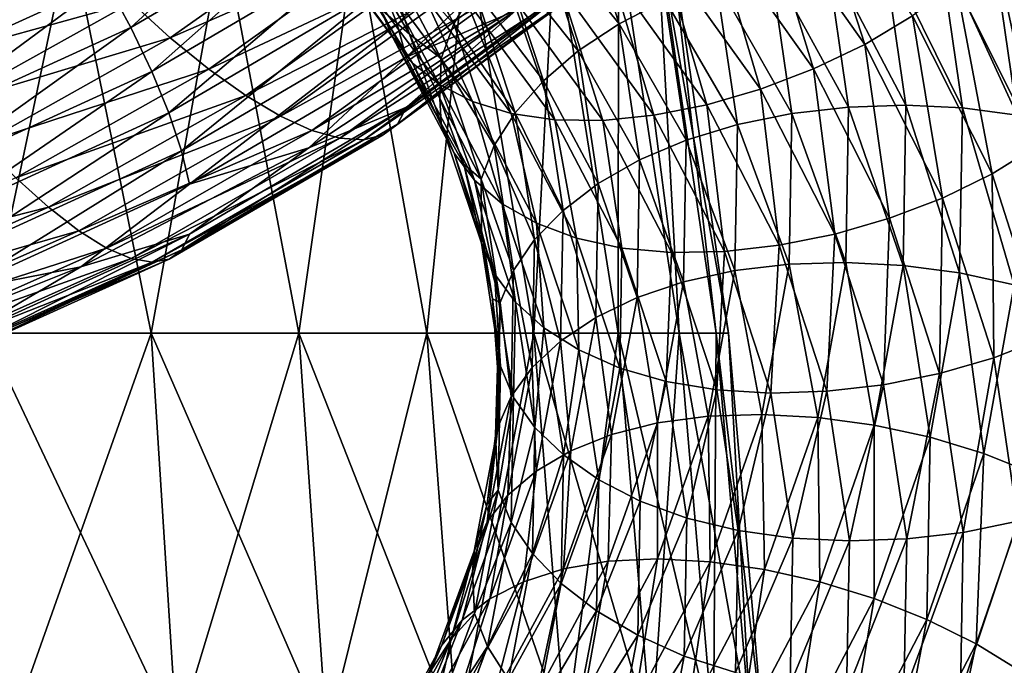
# Model space of a CAD drawing. Header units: metres. Extents: x -44 to 117, y -432 to 89.
# Tile 985 of 1056: x 10.06 to 17.15, y -44.58 to -39.94. Entities that reach past the tile are written whole.
import ezdxf

# ---------------------------------------------------------------- set-up
doc = ezdxf.new("R2010")
doc.units = ezdxf.units.M
doc.layers.add('solid_125568', color=7, linetype='CONTINUOUS')

msp = doc.modelspace()

# ---------------------------------------------------------------- linework, layer by layer
at = {"layer": 'solid_125568'}
for points in [[(12.674837, -39.704868, 846.404663), (14.070443, -38.670742, 847.445984), (12.778438, -39.970501, 846.617981)], [(14.070443, -38.670742, 847.445984), (14.185455, -38.928177, 847.667175), (12.778438, -39.970501, 846.617981)], [(10.683245, -39.666595, 845.085388), (12.161112, -38.802834, 846.009888), (10.860533, -39.994453, 845.160645)], [(12.161112, -38.802834, 846.009888), (12.362897, -39.114456, 846.096619), (10.860533, -39.994453, 845.160645)], [(15.729336, -38.834381, 882.100342), (15.39999, -39.067612, 882.119934), (16.142574, -40.116074, 880.74884)], [(16.487764, -39.911354, 880.706726), (15.729336, -38.834381, 882.100342), (16.142574, -40.116074, 880.74884)], [(12.778438, -39.970501, 846.617981), (14.185455, -38.928177, 847.667175), (12.842761, -40.207649, 846.86554)], [(14.185455, -38.928177, 847.667175), (14.256876, -39.160995, 847.920288), (12.842761, -40.207649, 846.86554)], [(8.727068, -39.696251, 844.277466), (10.263094, -39.003624, 845.091309), (8.914071, -40.044868, 844.236145)], [(10.263094, -39.003624, 845.091309), (10.482971, -39.334049, 845.061401), (8.914071, -40.044868, 844.236145)], [(13.776651, -39.232101, 875.70697), (14.064295, -39.010109, 875.551941), (14.374976, -39.967312, 874.316895)], [(14.374976, -39.967312, 874.316895), (14.064295, -39.010109, 875.551941), (14.707247, -39.795139, 874.182434)], [(10.860533, -39.994453, 845.160645), (12.362897, -39.114456, 846.096619), (11.011942, -40.31081, 845.283447)], [(12.362897, -39.114456, 846.096619), (12.535232, -39.417324, 846.229492), (11.011942, -40.31081, 845.283447)], [(15.39999, -39.067612, 882.119934), (15.049073, -39.273846, 882.089966), (15.774755, -40.292416, 880.743286)], [(16.142574, -40.116074, 880.74884), (15.39999, -39.067612, 882.119934), (15.774755, -40.292416, 880.743286)], [(12.655174, -39.385464, 877.7948), (12.743412, -39.126156, 877.529602), (13.184923, -39.9683, 876.370117)], [(13.184923, -39.9683, 876.370117), (12.743412, -39.126156, 877.529602), (13.332298, -39.7169, 876.121216)], [(12.842761, -40.207649, 846.86554), (14.256876, -39.160995, 847.920288), (13.632297, -39.871563, 847.690247)], [(17.317482, -39.169411, 880.304688), (17.08013, -39.431965, 880.480225), (17.671949, -40.620384, 879.006714)], [(11.144444, -40.069687, 850.091492), (12.371645, -39.200283, 851.059448), (10.864889, -39.814987, 850.256836)], [(12.678254, -39.398659, 850.870605), (12.371645, -39.200283, 851.059448), (11.144444, -40.069687, 850.091492)], [(13.531096, -39.469601, 875.898438), (13.776651, -39.232101, 875.70697), (14.080954, -40.16362, 874.490295)], [(14.080954, -40.16362, 874.490295), (13.776651, -39.232101, 875.70697), (14.374976, -39.967312, 874.316895)], [(8.914071, -40.044868, 844.236145), (10.482971, -39.334049, 845.061401), (9.084406, -40.393681, 844.249451)], [(10.482971, -39.334049, 845.061401), (10.683245, -39.666595, 845.085388), (9.084406, -40.393681, 844.249451)], [(9.815352, -42.192459, 350.555634), (10.422867, -39.317593, 349.423187), (9.190328, -39.317593, 350.524628)], [(9.815352, -42.192459, 327.444366), (9.190344, -39.317593, 327.475403), (10.422893, -39.317593, 328.576843)], [(9.815352, -42.192459, 327.444366), (10.422893, -39.317593, 328.576843), (11.00719, -42.192459, 328.573334)], [(11.00719, -42.192459, 349.426666), (10.422867, -39.317593, 349.423187), (9.815352, -42.192459, 350.555634)], [(11.00719, -42.192459, 349.426666), (11.524285, -39.317593, 348.190735), (10.422867, -39.317593, 349.423187)], [(11.00719, -42.192459, 328.573334), (10.422893, -39.317593, 328.576843), (11.524306, -39.317593, 329.809265)], [(11.00719, -42.192459, 328.573334), (11.524306, -39.317593, 329.809265), (12.06998, -42.192459, 329.824554)], [(12.06998, -42.192459, 348.175446), (11.524285, -39.317593, 348.190735), (11.00719, -42.192459, 349.426666)], [(12.06998, -42.192459, 348.175446), (12.480863, -39.317593, 346.842651), (11.524285, -39.317593, 348.190735)], [(12.06998, -42.192459, 329.824554), (11.524306, -39.317593, 329.809265), (12.480875, -39.317593, 331.157379)], [(12.06998, -42.192459, 329.824554), (12.480875, -39.317593, 331.157379), (12.991262, -42.192459, 331.183319)], [(12.991262, -42.192459, 346.816681), (12.480863, -39.317593, 346.842651), (12.06998, -42.192459, 348.175446)], [(12.744978, -40.066334, 878.675903), (12.158748, -39.278614, 879.810425), (12.655967, -39.85701, 878.369812)], [(12.295331, -39.453114, 880.128479), (12.158748, -39.278614, 879.810425), (12.744978, -40.066334, 878.675903)], [(12.991262, -42.192459, 346.816681), (13.280496, -39.317593, 345.395905), (12.480863, -39.317593, 346.842651)], [(12.991262, -42.192459, 331.183319), (12.480875, -39.317593, 331.157379), (13.280488, -39.317593, 332.604095)], [(12.991262, -42.192459, 331.183319), (13.280488, -39.317593, 332.604095), (13.760236, -42.192459, 332.633728)], [(13.760236, -42.192459, 345.366272), (13.280496, -39.317593, 345.395905), (12.991262, -42.192459, 346.816681)], [(13.760236, -42.192459, 332.633728), (13.280488, -39.317593, 332.604095), (13.913118, -39.317593, 334.131317)], [(13.760236, -42.192459, 345.366272), (13.913128, -39.317593, 343.868652), (13.280496, -39.317593, 345.395905)], [(13.760236, -42.192459, 332.633728), (13.913118, -39.317593, 334.131317), (14.367885, -42.192459, 334.158783)], [(14.367885, -42.192459, 343.841217), (13.913128, -39.317593, 343.868652), (13.760236, -42.192459, 345.366272)], [(14.367885, -42.192459, 334.158783), (13.913118, -39.317593, 334.131317), (14.370776, -39.317593, 335.719788)], [(14.367885, -42.192459, 343.841217), (14.370782, -39.317593, 342.280182), (13.913128, -39.317593, 343.868652)], [(14.367885, -42.192459, 334.158783), (14.370776, -39.317593, 335.719788), (14.807085, -42.192459, 335.740601)], [(14.807085, -42.192459, 342.259399), (14.370782, -39.317593, 342.280182), (14.367885, -42.192459, 343.841217)], [(14.807085, -42.192459, 335.740601), (14.370776, -39.317593, 335.719788), (14.647694, -39.317593, 337.349518)], [(14.807085, -42.192459, 342.259399), (14.647696, -39.317593, 340.650482), (14.370782, -39.317593, 342.280182)], [(15.072688, -42.192459, 337.360626), (14.647694, -39.317593, 337.349518), (14.740388, -39.317593, 339)], [(14.807085, -42.192459, 335.740601), (14.647694, -39.317593, 337.349518), (15.072688, -42.192459, 337.360626)], [(15.161579, -42.192459, 338.999878), (14.740388, -39.317593, 339), (14.647696, -39.317593, 340.650482)], [(15.072688, -42.192459, 340.639374), (15.161579, -42.192459, 338.999878), (14.647696, -39.317593, 340.650482)], [(15.072688, -42.192459, 340.639374), (14.647696, -39.317593, 340.650482), (14.807085, -42.192459, 342.259399)], [(15.049073, -39.273846, 882.089966), (14.685214, -39.449886, 882.013428), (15.393352, -40.437874, 880.692383)], [(15.072688, -42.192459, 337.360626), (14.740388, -39.317593, 339), (15.161579, -42.192459, 338.999878)], [(15.774755, -40.292416, 880.743286), (15.049073, -39.273846, 882.089966), (15.393352, -40.437874, 880.692383)], [(11.420656, -40.29472, 849.886353), (12.678254, -39.398659, 850.870605), (11.144444, -40.069687, 850.091492)], [(12.973858, -39.56226, 850.645203), (12.678254, -39.398659, 850.870605), (11.420656, -40.29472, 849.886353)], [(12.866463, -40.043457, 877.489136), (12.602926, -39.59148, 878.123596), (12.655174, -39.385464, 877.7948)], [(13.093643, -40.218098, 876.639893), (12.655174, -39.385464, 877.7948), (13.184923, -39.9683, 876.370117)], [(12.866463, -40.043457, 877.489136), (12.655174, -39.385464, 877.7948), (13.093643, -40.218098, 876.639893)], [(16.27276, -39.410069, 874.077515), (16.676262, -39.396175, 874.156372), (16.846584, -40.572792, 872.758118)], [(16.676262, -39.396175, 874.156372), (17.065489, -39.41753, 874.275635), (17.23978, -40.626087, 872.850708)], [(16.846584, -40.572792, 872.758118), (16.676262, -39.396175, 874.156372), (17.23978, -40.626087, 872.850708)], [(11.011942, -40.31081, 845.283447), (12.535232, -39.417324, 846.229492), (11.134589, -40.60886, 845.449951)], [(12.535232, -39.417324, 846.229492), (12.674837, -39.704868, 846.404663), (11.134589, -40.60886, 845.449951)], [(12.88816, -40.25029, 878.98291), (12.295331, -39.453114, 880.128479), (12.744978, -40.066334, 878.675903)], [(12.479292, -39.594543, 880.443848), (12.295331, -39.453114, 880.128479), (12.88816, -40.25029, 878.98291)], [(13.332298, -39.7169, 876.121216), (13.531096, -39.469601, 875.898438), (13.829954, -40.37878, 874.697144)], [(13.829954, -40.37878, 874.697144), (13.531096, -39.469601, 875.898438), (14.080954, -40.16362, 874.490295)], [(14.685214, -39.449886, 882.013428), (14.317034, -39.592518, 881.89325), (15.007402, -40.549919, 880.59845)], [(15.393352, -40.437874, 880.692383), (14.685214, -39.449886, 882.013428), (15.007402, -40.549919, 880.59845)], [(15.461177, -39.53899, 874.04425), (15.864544, -39.458054, 874.039856), (16.026583, -40.566814, 872.696167)], [(15.864544, -39.458054, 874.039856), (16.27276, -39.410069, 874.077515), (16.438965, -40.553143, 872.706543)], [(16.026583, -40.566814, 872.696167), (15.864544, -39.458054, 874.039856), (16.438965, -40.553143, 872.706543)], [(16.438965, -40.553143, 872.706543), (16.27276, -39.410069, 874.077515), (16.846584, -40.572792, 872.758118)], [(17.08013, -39.431965, 880.480225), (16.802044, -39.681408, 880.615845), (17.384256, -40.844814, 879.160278)], [(17.065489, -39.41753, 874.275635), (17.43088, -39.475296, 874.434448), (17.6089, -40.713356, 872.98407)], [(17.23978, -40.626087, 872.850708), (17.065489, -39.41753, 874.275635), (17.6089, -40.713356, 872.98407)], [(17.671949, -40.620384, 879.006714), (17.08013, -39.431965, 880.480225), (17.384256, -40.844814, 879.160278)], [(9.301729, -40.245541, 849.518066), (10.588589, -39.536388, 850.378357), (9.067665, -39.926502, 849.605957)], [(10.864889, -39.814987, 850.256836), (10.588589, -39.536388, 850.378357), (9.301729, -40.245541, 849.518066)], [(14.257534, -39.525314, 848.495728), (14.18671, -39.654594, 848.814514), (12.779531, -40.689655, 847.758179)], [(12.843336, -40.568401, 847.4375), (14.257534, -39.525314, 848.495728), (12.779531, -40.689655, 847.758179)], [(12.843336, -40.568401, 847.4375), (13.632297, -39.871563, 847.690247), (14.257534, -39.525314, 848.495728)], [(15.072225, -39.651737, 874.091492), (15.461177, -39.53899, 874.04425), (15.619094, -40.613495, 872.727234)], [(15.619094, -40.613495, 872.727234), (15.461177, -39.53899, 874.04425), (16.026583, -40.566814, 872.696167)], [(11.686945, -40.484306, 849.645569), (12.973858, -39.56226, 850.645203), (11.420656, -40.29472, 849.886353)], [(13.251187, -39.685886, 850.387024), (12.973858, -39.56226, 850.645203), (11.686945, -40.484306, 849.645569)], [(13.081002, -40.405262, 879.284058), (12.479292, -39.594543, 880.443848), (12.88816, -40.25029, 878.98291)], [(12.706334, -39.699615, 880.749268), (12.479292, -39.594543, 880.443848), (13.081002, -40.405262, 879.284058)], [(12.655967, -39.85701, 878.369812), (12.602926, -39.59148, 878.123596), (12.866463, -40.043457, 877.489136)], [(14.317034, -39.592518, 881.89325), (13.953115, -39.698483, 881.732483), (14.625914, -40.62598, 880.463806)], [(15.007402, -40.549919, 880.59845), (14.317034, -39.592518, 881.89325), (14.625914, -40.62598, 880.463806)], [(9.084406, -40.393681, 844.249451), (10.683245, -39.666595, 845.085388), (9.235191, -40.735619, 844.314941)], [(10.683245, -39.666595, 845.085388), (10.860533, -39.994453, 845.160645), (9.235191, -40.735619, 844.314941)], [(11.936763, -40.632641, 849.37323), (13.251187, -39.685886, 850.387024), (11.686945, -40.484306, 849.645569)], [(13.503642, -39.765427, 850.100403), (13.251187, -39.685886, 850.387024), (11.936763, -40.632641, 849.37323)], [(14.18671, -39.654594, 848.814514), (14.072248, -39.744392, 849.141846), (12.676407, -40.767723, 848.089783)], [(12.779531, -40.689655, 847.758179), (14.18671, -39.654594, 848.814514), (12.676407, -40.767723, 848.089783)], [(14.707247, -39.795139, 874.182434), (15.072225, -39.651737, 874.091492), (15.22616, -40.692879, 872.799988)], [(15.22616, -40.692879, 872.799988), (15.072225, -39.651737, 874.091492), (15.619094, -40.613495, 872.727234)], [(16.802044, -39.681408, 880.615845), (16.487764, -39.911354, 880.706726), (17.059122, -41.047123, 879.271912)], [(17.384256, -40.844814, 879.160278), (16.802044, -39.681408, 880.615845), (17.059122, -41.047123, 879.271912)], [(11.134589, -40.60886, 845.449951), (12.674837, -39.704868, 846.404663), (11.225596, -40.881775, 845.656433)], [(12.674837, -39.704868, 846.404663), (12.778438, -39.970501, 846.617981), (11.225596, -40.881775, 845.656433)], [(14.072248, -39.744392, 849.141846), (13.917808, -39.793556, 849.470276), (12.537269, -40.80183, 848.424805)], [(12.676407, -40.767723, 848.089783), (14.072248, -39.744392, 849.141846), (12.537269, -40.80183, 848.424805)], [(13.318998, -40.527615, 879.572266), (12.706334, -39.699615, 880.749268), (13.081002, -40.405262, 879.284058)], [(12.972154, -39.765015, 881.037476), (12.706334, -39.699615, 880.749268), (13.318998, -40.527615, 879.572266)], [(13.184923, -39.9683, 876.370117), (13.332298, -39.7169, 876.121216), (13.626751, -40.60751, 874.932068)], [(13.626751, -40.60751, 874.932068), (13.332298, -39.7169, 876.121216), (13.829954, -40.37878, 874.697144)], [(13.953115, -39.698483, 881.732483), (13.602042, -39.764523, 881.534119), (14.257895, -40.663486, 880.290955)], [(14.625914, -40.62598, 880.463806), (13.953115, -39.698483, 881.732483), (14.257895, -40.663486, 880.290955)], [(9.544462, -40.547508, 849.381836), (10.864889, -39.814987, 850.256836), (9.301729, -40.245541, 849.518066)], [(11.144444, -40.069687, 850.091492), (10.864889, -39.814987, 850.256836), (9.544462, -40.547508, 849.381836)], [(12.164171, -40.735046, 849.074158), (13.503642, -39.765427, 850.100403), (11.936763, -40.632641, 849.37323)], [(13.727054, -39.800945, 849.792297), (13.503642, -39.765427, 850.100403), (12.164171, -40.735046, 849.074158)], [(12.365424, -40.791191, 848.755432), (13.727054, -39.800945, 849.792297), (12.164171, -40.735046, 849.074158)], [(13.917808, -39.793556, 849.470276), (13.727054, -39.800945, 849.792297), (12.365424, -40.791191, 848.755432)], [(12.537269, -40.80183, 848.424805), (13.917808, -39.793556, 849.470276), (12.365424, -40.791191, 848.755432)], [(13.597633, -40.61372, 879.840576), (12.972154, -39.765015, 881.037476), (13.318998, -40.527615, 879.572266)], [(13.272413, -39.787403, 881.30127), (12.972154, -39.765015, 881.037476), (13.597633, -40.61372, 879.840576)], [(13.602042, -39.764523, 881.534119), (13.272413, -39.787403, 881.30127), (13.912368, -40.659893, 880.082214)], [(13.912368, -40.659893, 880.082214), (13.272413, -39.787403, 881.30127), (13.597633, -40.61372, 879.840576)], [(14.257895, -40.663486, 880.290955), (13.602042, -39.764523, 881.534119), (13.912368, -40.659893, 880.082214)], [(14.374976, -39.967312, 874.316895), (14.707247, -39.795139, 874.182434), (14.857438, -40.804649, 872.914612)], [(14.857438, -40.804649, 872.914612), (14.707247, -39.795139, 874.182434), (15.22616, -40.692879, 872.799988)], [(12.842761, -40.207649, 846.86554), (13.632297, -39.871563, 847.690247), (12.140501, -40.8601, 846.671265)], [(12.843336, -40.568401, 847.4375), (12.140501, -40.8601, 846.671265), (13.632297, -39.871563, 847.690247)], [(13.094499, -40.685192, 877.211426), (12.655967, -39.85701, 878.369812), (12.866463, -40.043457, 877.489136)], [(12.744978, -40.066334, 878.675903), (12.655967, -39.85701, 878.369812), (13.094499, -40.685192, 877.211426)], [(11.225596, -40.881775, 845.656433), (12.778438, -39.970501, 846.617981), (11.282087, -41.122742, 845.899048)], [(12.778438, -39.970501, 846.617981), (12.842761, -40.207649, 846.86554), (11.282087, -41.122742, 845.899048)], [(13.093643, -40.218098, 876.639893), (13.184923, -39.9683, 876.370117), (13.47612, -40.844521, 875.189514)], [(13.47612, -40.844521, 875.189514), (13.184923, -39.9683, 876.370117), (13.626751, -40.60751, 874.932068)], [(14.080954, -40.16362, 874.490295), (14.374976, -39.967312, 874.316895), (14.521751, -40.947678, 873.070374)], [(14.521751, -40.947678, 873.070374), (14.374976, -39.967312, 874.316895), (14.857438, -40.804649, 872.914612)], [(16.487764, -39.911354, 880.706726), (16.142574, -40.116074, 880.74884), (16.702, -41.22208, 879.337402)], [(17.059122, -41.047123, 879.271912), (16.487764, -39.911354, 880.706726), (16.702, -41.22208, 879.337402)], [(9.235191, -40.735619, 844.314941), (10.860533, -39.994453, 845.160645), (9.36396, -41.063663, 844.429077)], [(10.860533, -39.994453, 845.160645), (11.011942, -40.31081, 845.283447), (9.36396, -41.063663, 844.429077)], [(13.084849, -40.506416, 876.848083), (12.866463, -40.043457, 877.489136), (13.093643, -40.218098, 876.639893)], [(13.094499, -40.685192, 877.211426), (12.866463, -40.043457, 877.489136), (13.084849, -40.506416, 876.848083)], [(9.790063, -40.82608, 849.201721), (11.144444, -40.069687, 850.091492), (9.544462, -40.547508, 849.381836)], [(11.420656, -40.29472, 849.886353), (11.144444, -40.069687, 850.091492), (9.790063, -40.82608, 849.201721)], [(13.186604, -40.899826, 877.509766), (12.744978, -40.066334, 878.675903), (13.094499, -40.685192, 877.211426)], [(12.88816, -40.25029, 878.98291), (12.744978, -40.066334, 878.675903), (13.186604, -40.899826, 877.509766)], [(13.829954, -40.37878, 874.697144), (14.080954, -40.16362, 874.490295), (14.224703, -41.117825, 873.262329)], [(14.224703, -41.117825, 873.262329), (14.080954, -40.16362, 874.490295), (14.521751, -40.947678, 873.070374)], [(16.142574, -40.116074, 880.74884), (15.774755, -40.292416, 880.743286), (16.321451, -41.36721, 879.357117)], [(16.702, -41.22208, 879.337402), (16.142574, -40.116074, 880.74884), (16.321451, -41.36721, 879.357117)], [(11.282087, -41.122742, 845.899048), (12.842761, -40.207649, 846.86554), (12.140501, -40.8601, 846.671265)], [(13.33476, -41.0937, 877.80542), (12.88816, -40.25029, 878.98291), (13.186604, -40.899826, 877.509766)], [(13.081002, -40.405262, 879.284058), (12.88816, -40.25029, 878.98291), (13.33476, -41.0937, 877.80542)], [(13.084849, -40.506416, 876.848083), (13.093643, -40.218098, 876.639893), (13.382837, -41.084541, 875.463928)], [(13.382837, -41.084541, 875.463928), (13.093643, -40.218098, 876.639893), (13.47612, -40.844521, 875.189514)], [(9.36396, -41.063663, 844.429077), (11.011942, -40.31081, 845.283447), (9.46826, -41.370796, 844.588257)], [(11.011942, -40.31081, 845.283447), (11.134589, -40.60886, 845.449951), (9.46826, -41.370796, 844.588257)], [(10.032724, -41.074936, 848.982239), (11.420656, -40.29472, 849.886353), (9.790063, -40.82608, 849.201721)], [(11.686945, -40.484306, 849.645569), (11.420656, -40.29472, 849.886353), (10.032724, -41.074936, 848.982239)], [(15.774755, -40.292416, 880.743286), (15.393352, -40.437874, 880.692383), (15.926831, -41.480728, 879.332825)], [(16.321451, -41.36721, 879.357117), (15.774755, -40.292416, 880.743286), (15.926831, -41.480728, 879.332825)], [(13.626751, -40.60751, 874.932068), (13.829954, -40.37878, 874.697144), (13.971121, -41.310234, 873.484802)], [(13.971121, -41.310234, 873.484802), (13.829954, -40.37878, 874.697144), (14.224703, -41.117825, 873.262329)], [(13.534295, -41.262844, 878.091675), (13.081002, -40.405262, 879.284058), (13.33476, -41.0937, 877.80542)], [(13.318998, -40.527615, 879.572266), (13.081002, -40.405262, 879.284058), (13.534295, -41.262844, 878.091675)], [(15.393352, -40.437874, 880.692383), (15.007402, -40.549919, 880.59845), (15.527493, -41.560822, 879.266052)], [(15.926831, -41.480728, 879.332825), (15.393352, -40.437874, 880.692383), (15.527493, -41.560822, 879.266052)], [(10.266661, -41.28775, 848.727905), (11.686945, -40.484306, 849.645569), (10.032724, -41.074936, 848.982239)], [(11.936763, -40.632641, 849.37323), (11.686945, -40.484306, 849.645569), (10.266661, -41.28775, 848.727905)], [(13.25738, -40.978191, 876.202515), (13.084849, -40.506416, 876.848083), (13.382837, -41.084541, 875.463928)], [(13.094499, -40.685192, 877.211426), (13.084849, -40.506416, 876.848083), (13.25738, -40.978191, 876.202515)], [(13.780543, -41.403282, 878.362), (13.318998, -40.527615, 879.572266), (13.534295, -41.262844, 878.091675)], [(13.597633, -40.61372, 879.840576), (13.318998, -40.527615, 879.572266), (13.780543, -41.403282, 878.362)], [(9.46826, -41.370796, 844.588257), (11.134589, -40.60886, 845.449951), (9.545642, -41.64999, 844.788879)], [(11.134589, -40.60886, 845.449951), (11.225596, -40.881775, 845.656433), (9.545642, -41.64999, 844.788879)], [(12.843336, -40.568401, 847.4375), (12.779531, -40.689655, 847.758179), (11.226514, -41.594261, 846.790344)], [(11.282574, -41.480225, 846.467957), (12.843336, -40.568401, 847.4375), (11.226514, -41.594261, 846.790344)], [(11.282574, -41.480225, 846.467957), (12.140501, -40.8601, 846.671265), (12.843336, -40.568401, 847.4375)], [(13.47612, -40.844521, 875.189514), (13.626751, -40.60751, 874.932068), (13.765831, -41.52005, 873.731995)], [(13.765831, -41.52005, 873.731995), (13.626751, -40.60751, 874.932068), (13.971121, -41.310234, 873.484802)], [(15.007402, -40.549919, 880.59845), (14.625914, -40.62598, 880.463806), (15.132764, -41.60564, 879.158569)], [(15.527493, -41.560822, 879.266052), (15.007402, -40.549919, 880.59845), (15.132764, -41.60564, 879.158569)], [(15.619094, -40.613495, 872.727234), (16.026583, -40.566814, 872.696167), (16.006767, -41.68581, 871.352173)], [(16.006767, -41.68581, 871.352173), (16.026583, -40.566814, 872.696167), (16.418638, -41.706707, 871.335266)], [(16.026583, -40.566814, 872.696167), (16.438965, -40.553143, 872.706543), (16.418638, -41.706707, 871.335266)], [(16.418638, -41.706707, 871.335266), (16.438965, -40.553143, 872.706543), (16.825748, -41.760143, 871.359558)], [(16.438965, -40.553143, 872.706543), (16.846584, -40.572792, 872.758118), (16.825748, -41.760143, 871.359558)], [(16.825748, -41.760143, 871.359558), (16.846584, -40.572792, 872.758118), (17.218456, -41.845615, 871.425476)], [(16.846584, -40.572792, 872.758118), (17.23978, -40.626087, 872.850708), (17.218456, -41.845615, 871.425476)], [(10.486117, -41.458179, 848.443115), (11.936763, -40.632641, 849.37323), (10.266661, -41.28775, 848.727905)], [(12.164171, -40.735046, 849.074158), (11.936763, -40.632641, 849.37323), (10.486117, -41.458179, 848.443115)], [(14.068832, -41.511032, 878.609741), (13.597633, -40.61372, 879.840576), (13.780543, -41.403282, 878.362)], [(13.912368, -40.659893, 880.082214), (13.597633, -40.61372, 879.840576), (14.068832, -41.511032, 878.609741)], [(14.39447, -41.582073, 878.828369), (13.912368, -40.659893, 880.082214), (14.068832, -41.511032, 878.609741)], [(14.257895, -40.663486, 880.290955), (13.912368, -40.659893, 880.082214), (14.39447, -41.582073, 878.828369)], [(14.625914, -40.62598, 880.463806), (14.257895, -40.663486, 880.290955), (14.751977, -41.613335, 879.012085)], [(14.751977, -41.613335, 879.012085), (14.257895, -40.663486, 880.290955), (14.39447, -41.582073, 878.828369)], [(15.132764, -41.60564, 879.158569), (14.625914, -40.62598, 880.463806), (14.751977, -41.613335, 879.012085)], [(15.22616, -40.692879, 872.799988), (15.619094, -40.613495, 872.727234), (15.599783, -41.69799, 871.409973)], [(15.599783, -41.69799, 871.409973), (15.619094, -40.613495, 872.727234), (16.006767, -41.68581, 871.352173)], [(10.685884, -41.581036, 848.132996), (12.164171, -40.735046, 849.074158), (10.486117, -41.458179, 848.443115)], [(12.365424, -40.791191, 848.755432), (12.164171, -40.735046, 849.074158), (10.685884, -41.581036, 848.132996)], [(12.779531, -40.689655, 847.758179), (12.676407, -40.767723, 848.089783), (11.135905, -41.661808, 847.125793)], [(11.226514, -41.594261, 846.790344), (12.779531, -40.689655, 847.758179), (11.135905, -41.661808, 847.125793)], [(13.383747, -41.547104, 876.03186), (13.094499, -40.685192, 877.211426), (13.25738, -40.978191, 876.202515)], [(13.186604, -40.899826, 877.509766), (13.094499, -40.685192, 877.211426), (13.383747, -41.547104, 876.03186)], [(14.857438, -40.804649, 872.914612), (15.22616, -40.692879, 872.799988), (15.207327, -41.743774, 871.508179)], [(15.207327, -41.743774, 871.508179), (15.22616, -40.692879, 872.799988), (15.599783, -41.69799, 871.409973)], [(10.862682, -41.655643, 847.804871), (12.365424, -40.791191, 848.755432), (10.685884, -41.581036, 848.132996)], [(12.537269, -40.80183, 848.424805), (12.365424, -40.791191, 848.755432), (10.862682, -41.655643, 847.804871)], [(11.013657, -41.682419, 847.466553), (12.537269, -40.80183, 848.424805), (10.862682, -41.655643, 847.804871)], [(12.676407, -40.767723, 848.089783), (12.537269, -40.80183, 848.424805), (11.013657, -41.682419, 847.466553)], [(11.135905, -41.661808, 847.125793), (12.676407, -40.767723, 848.089783), (11.013657, -41.682419, 847.466553)], [(14.521751, -40.947678, 873.070374), (14.857438, -40.804649, 872.914612), (14.839045, -41.823685, 871.646484)], [(14.839045, -41.823685, 871.646484), (14.857438, -40.804649, 872.914612), (15.207327, -41.743774, 871.508179)], [(9.545642, -41.64999, 844.788879), (11.225596, -40.881775, 845.656433), (9.593662, -41.894222, 845.027283)], [(11.225596, -40.881775, 845.656433), (11.282087, -41.122742, 845.899048), (9.593662, -41.894222, 845.027283)], [(11.282087, -41.122742, 845.899048), (12.140501, -40.8601, 846.671265), (10.499611, -41.715469, 845.738953)], [(11.282574, -41.480225, 846.467957), (10.499611, -41.715469, 845.738953), (12.140501, -40.8601, 846.671265)], [(13.382837, -41.084541, 875.463928), (13.47612, -40.844521, 875.189514), (13.613663, -41.74242, 873.997986)], [(13.613663, -41.74242, 873.997986), (13.47612, -40.844521, 875.189514), (13.765831, -41.52005, 873.731995)], [(17.384256, -40.844814, 879.160278), (17.059122, -41.047123, 879.271912), (17.435995, -42.226448, 877.809204)], [(13.477898, -41.767246, 876.322266), (13.186604, -40.899826, 877.509766), (13.383747, -41.547104, 876.03186)], [(13.33476, -41.0937, 877.80542), (13.186604, -40.899826, 877.509766), (13.477898, -41.767246, 876.322266)], [(14.224703, -41.117825, 873.262329), (14.521751, -40.947678, 873.070374), (14.503751, -41.937359, 871.823486)], [(14.503751, -41.937359, 871.823486), (14.521751, -40.947678, 873.070374), (14.839045, -41.823685, 871.646484)], [(13.384025, -41.458385, 875.55188), (13.25738, -40.978191, 876.202515), (13.382837, -41.084541, 875.463928)], [(13.383747, -41.547104, 876.03186), (13.25738, -40.978191, 876.202515), (13.384025, -41.458385, 875.55188)], [(10.266661, -41.28775, 848.727905), (10.032724, -41.074936, 848.982239), (8.531186, -41.728661, 848.164063)], [(13.629337, -41.971378, 876.60614), (13.33476, -41.0937, 877.80542), (13.477898, -41.767246, 876.322266)], [(13.534295, -41.262844, 878.091675), (13.33476, -41.0937, 877.80542), (13.629337, -41.971378, 876.60614)], [(13.519441, -41.972496, 874.2771), (13.382837, -41.084541, 875.463928), (13.613663, -41.74242, 873.997986)], [(13.384025, -41.458385, 875.55188), (13.382837, -41.084541, 875.463928), (13.519441, -41.972496, 874.2771)], [(17.059122, -41.047123, 879.271912), (16.702, -41.22208, 879.337402), (17.071014, -42.37072, 877.898621)], [(17.435995, -42.226448, 877.809204), (17.059122, -41.047123, 879.271912), (17.071014, -42.37072, 877.898621)], [(9.593662, -41.894222, 845.027283), (11.282087, -41.122742, 845.899048), (10.499611, -41.715469, 845.738953)], [(13.971121, -41.310234, 873.484802), (14.224703, -41.117825, 873.262329), (14.207048, -42.081161, 872.034058)], [(14.207048, -42.081161, 872.034058), (14.224703, -41.117825, 873.262329), (14.503751, -41.937359, 871.823486)], [(16.702, -41.22208, 879.337402), (16.321451, -41.36721, 879.357117), (16.682074, -42.483669, 877.944214)], [(17.071014, -42.37072, 877.898621), (16.702, -41.22208, 879.337402), (16.682074, -42.483669, 877.944214)], [(8.730121, -41.961697, 847.898071), (10.266661, -41.28775, 848.727905), (8.531186, -41.728661, 848.164063)], [(10.486117, -41.458179, 848.443115), (10.266661, -41.28775, 848.727905), (8.730121, -41.961697, 847.898071)], [(13.833291, -42.155163, 876.877258), (13.534295, -41.262844, 878.091675), (13.629337, -41.971378, 876.60614)], [(13.780543, -41.403282, 878.362), (13.534295, -41.262844, 878.091675), (13.833291, -42.155163, 876.877258)], [(13.765831, -41.52005, 873.731995), (13.971121, -41.310234, 873.484802), (13.953762, -42.250664, 872.272095)], [(13.953762, -42.250664, 872.272095), (13.971121, -41.310234, 873.484802), (14.207048, -42.081161, 872.034058)], [(16.321451, -41.36721, 879.357117), (15.926831, -41.480728, 879.332825), (16.278736, -42.564243, 877.947083)], [(16.682074, -42.483669, 877.944214), (16.321451, -41.36721, 879.357117), (16.278736, -42.564243, 877.947083)], [(8.916731, -42.151367, 847.6026), (10.486117, -41.458179, 848.443115), (8.730121, -41.961697, 847.898071)], [(10.685884, -41.581036, 848.132996), (10.486117, -41.458179, 848.443115), (8.916731, -42.151367, 847.6026)], [(13.383747, -41.547104, 876.03186), (13.384025, -41.458385, 875.55188), (13.464554, -41.945644, 874.896851)], [(13.464554, -41.945644, 874.896851), (13.384025, -41.458385, 875.55188), (13.519441, -41.972496, 874.2771)], [(14.084984, -42.314274, 877.129272), (13.780543, -41.403282, 878.362), (13.833291, -42.155163, 876.877258)], [(14.068832, -41.511032, 878.609741), (13.780543, -41.403282, 878.362), (14.084984, -42.314274, 877.129272)], [(11.282574, -41.480225, 846.467957), (11.226514, -41.594261, 846.790344), (9.546374, -42.356441, 845.91748)], [(9.594053, -42.248737, 845.593628), (11.282574, -41.480225, 846.467957), (9.546374, -42.356441, 845.91748)], [(9.594053, -42.248737, 845.593628), (10.499611, -41.715469, 845.738953), (11.282574, -41.480225, 846.467957)], [(13.613663, -41.74242, 873.997986), (13.765831, -41.52005, 873.731995), (13.748716, -42.441441, 872.531494)], [(13.748716, -42.441441, 872.531494), (13.765831, -41.52005, 873.731995), (13.953762, -42.250664, 872.272095)], [(14.379639, -42.444374, 877.355896), (14.068832, -41.511032, 878.609741), (14.084984, -42.314274, 877.129272)], [(14.39447, -41.582073, 878.828369), (14.068832, -41.511032, 878.609741), (14.379639, -42.444374, 877.355896)], [(15.926831, -41.480728, 879.332825), (15.527493, -41.560822, 879.266052), (15.870559, -42.611382, 877.908142)], [(16.278736, -42.564243, 877.947083), (15.926831, -41.480728, 879.332825), (15.870559, -42.611382, 877.908142)], [(9.086596, -42.292046, 847.283081), (10.685884, -41.581036, 848.132996), (8.916731, -42.151367, 847.6026)], [(10.862682, -41.655643, 847.804871), (10.685884, -41.581036, 848.132996), (9.086596, -42.292046, 847.283081)], [(11.226514, -41.594261, 846.790344), (11.135905, -41.661808, 847.125793), (9.469307, -42.414783, 846.256226)], [(9.546374, -42.356441, 845.91748), (11.226514, -41.594261, 846.790344), (9.469307, -42.414783, 846.256226)], [(13.520394, -42.430492, 874.84137), (13.383747, -41.547104, 876.03186), (13.464554, -41.945644, 874.896851)], [(13.477898, -41.767246, 876.322266), (13.383747, -41.547104, 876.03186), (13.520394, -42.430492, 874.84137)], [(14.712467, -42.54108, 877.550903), (14.39447, -41.582073, 878.828369), (14.379639, -42.444374, 877.355896)], [(14.751977, -41.613335, 879.012085), (14.39447, -41.582073, 878.828369), (14.712467, -42.54108, 877.550903)], [(15.527493, -41.560822, 879.266052), (15.132764, -41.60564, 879.158569), (15.46709, -42.623966, 877.828491)], [(15.870559, -42.611382, 877.908142), (15.527493, -41.560822, 879.266052), (15.46709, -42.623966, 877.828491)], [(9.236938, -42.382748, 846.946899), (10.862682, -41.655643, 847.804871), (9.086596, -42.292046, 847.283081)], [(11.013657, -41.682419, 847.466553), (10.862682, -41.655643, 847.804871), (9.236938, -42.382748, 846.946899)], [(11.135905, -41.661808, 847.125793), (11.013657, -41.682419, 847.466553), (9.365333, -42.423607, 846.60199)], [(9.469307, -42.414783, 846.256226), (11.135905, -41.661808, 847.125793), (9.365333, -42.423607, 846.60199)], [(15.077875, -42.600899, 877.709045), (14.751977, -41.613335, 879.012085), (14.712467, -42.54108, 877.550903)], [(15.132764, -41.60564, 879.158569), (14.751977, -41.613335, 879.012085), (15.077875, -42.600899, 877.709045)], [(15.46709, -42.623966, 877.828491), (15.132764, -41.60564, 879.158569), (15.077875, -42.600899, 877.709045)], [(9.593662, -41.894222, 845.027283), (10.499611, -41.715469, 845.738953), (8.745488, -42.4161, 844.909851)], [(9.594053, -42.248737, 845.593628), (8.745488, -42.4161, 844.909851), (10.499611, -41.715469, 845.738953)], [(9.365333, -42.423607, 846.60199), (11.013657, -41.682419, 847.466553), (9.236938, -42.382748, 846.946899)], [(13.519441, -41.972496, 874.2771), (13.613663, -41.74242, 873.997986), (13.596735, -42.649078, 872.806152)], [(13.596735, -42.649078, 872.806152), (13.613663, -41.74242, 873.997986), (13.748716, -42.441441, 872.531494)], [(14.839045, -41.823685, 871.646484), (15.207327, -41.743774, 871.508179), (15.015082, -42.789864, 870.2276)], [(15.015082, -42.789864, 870.2276), (15.207327, -41.743774, 871.508179), (15.402585, -42.777534, 870.104248)], [(15.207327, -41.743774, 871.508179), (15.599783, -41.69799, 871.409973), (15.402585, -42.777534, 870.104248)], [(15.402585, -42.777534, 870.104248), (15.599783, -41.69799, 871.409973), (15.804426, -42.799713, 870.020081)], [(15.599783, -41.69799, 871.409973), (16.006767, -41.68581, 871.352173), (15.804426, -42.799713, 870.020081)], [(15.804426, -42.799713, 870.020081), (16.006767, -41.68581, 871.352173), (16.211086, -42.855026, 869.976196)], [(16.006767, -41.68581, 871.352173), (16.418638, -41.706707, 871.335266), (16.211086, -42.855026, 869.976196)], [(16.211086, -42.855026, 869.976196), (16.418638, -41.706707, 871.335266), (16.613049, -42.942116, 869.973511)], [(16.418638, -41.706707, 871.335266), (16.825748, -41.760143, 871.359558), (16.613049, -42.942116, 869.973511)], [(13.615515, -42.656269, 875.123718), (13.477898, -41.767246, 876.322266), (13.520394, -42.430492, 874.84137)], [(13.629337, -41.971378, 876.60614), (13.477898, -41.767246, 876.322266), (13.615515, -42.656269, 875.123718)], [(16.613049, -42.942116, 869.973511), (16.825748, -41.760143, 871.359558), (17.000788, -43.059635, 870.013062)], [(16.825748, -41.760143, 871.359558), (17.218456, -41.845615, 871.425476), (17.000788, -43.059635, 870.013062)], [(14.503751, -41.937359, 871.823486), (14.839045, -41.823685, 871.646484), (14.65144, -42.838051, 870.389282)], [(14.65144, -42.838051, 870.389282), (14.839045, -41.823685, 871.646484), (15.015082, -42.789864, 870.2276)], [(17.000788, -43.059635, 870.013062), (17.218456, -41.845615, 871.425476), (17.36478, -43.206242, 870.095764)], [(13.498497, -42.436924, 874.240479), (13.464554, -41.945644, 874.896851), (13.519441, -41.972496, 874.2771)], [(13.520394, -42.430492, 874.84137), (13.464554, -41.945644, 874.896851), (13.498497, -42.436924, 874.240479)], [(14.207048, -42.081161, 872.034058), (14.503751, -41.937359, 871.823486), (14.320365, -42.922501, 870.587402)], [(14.320365, -42.922501, 870.587402), (14.503751, -41.937359, 871.823486), (14.65144, -42.838051, 870.389282)], [(13.498497, -42.436924, 874.240479), (13.519441, -41.972496, 874.2771), (13.502644, -42.869156, 873.089905)], [(13.502644, -42.869156, 873.089905), (13.519441, -41.972496, 874.2771), (13.596735, -42.649078, 872.806152)], [(13.768512, -42.870872, 875.395752), (13.629337, -41.971378, 876.60614), (13.615515, -42.656269, 875.123718)], [(13.833291, -42.155163, 876.877258), (13.629337, -41.971378, 876.60614), (13.768512, -42.870872, 875.395752)], [(13.953762, -42.250664, 872.272095), (14.207048, -42.081161, 872.034058), (14.027391, -43.04007, 870.816345)], [(14.027391, -43.04007, 870.816345), (14.207048, -42.081161, 872.034058), (14.320365, -42.922501, 870.587402)], [(13.974558, -43.069603, 875.651428), (13.833291, -42.155163, 876.877258), (13.768512, -42.870872, 875.395752)], [(14.084984, -42.314274, 877.129272), (13.833291, -42.155163, 876.877258), (13.974558, -43.069603, 875.651428)], [(9.815352, -42.192459, 350.555634), (9.979676, -45.092754, 350.749084), (11.191467, -45.092754, 349.601227)], [(11.00719, -42.192459, 349.426666), (9.815352, -42.192459, 350.555634), (11.191467, -45.092754, 349.601227)], [(9.815352, -42.192459, 327.444366), (11.00719, -42.192459, 328.573334), (9.979676, -45.092754, 327.250916)], [(11.00719, -42.192459, 328.573334), (11.191467, -45.092754, 328.398773), (9.979676, -45.092754, 327.250916)], [(11.00719, -42.192459, 349.426666), (11.191467, -45.092754, 349.601227), (12.27205, -45.092754, 348.329071)], [(12.06998, -42.192459, 348.175446), (11.00719, -42.192459, 349.426666), (12.27205, -45.092754, 348.329071)], [(11.00719, -42.192459, 328.573334), (12.06998, -42.192459, 329.824554), (11.191467, -45.092754, 328.398773)], [(12.06998, -42.192459, 329.824554), (12.27205, -45.092754, 329.670929), (11.191467, -45.092754, 328.398773)], [(12.06998, -42.192459, 348.175446), (12.27205, -45.092754, 348.329071), (13.208755, -45.092754, 346.94754)], [(12.991262, -42.192459, 346.816681), (12.06998, -42.192459, 348.175446), (13.208755, -45.092754, 346.94754)], [(12.06998, -42.192459, 329.824554), (12.991262, -42.192459, 331.183319), (12.27205, -45.092754, 329.670929)], [(12.991262, -42.192459, 331.183319), (13.208755, -45.092754, 331.05246), (12.27205, -45.092754, 329.670929)], [(12.991262, -42.192459, 346.816681), (13.208755, -45.092754, 346.94754), (13.990603, -45.092754, 345.472839)], [(13.760236, -42.192459, 345.366272), (12.991262, -42.192459, 346.816681), (13.990603, -45.092754, 345.472839)], [(12.991262, -42.192459, 331.183319), (13.760236, -42.192459, 332.633728), (13.208755, -45.092754, 331.05246)], [(13.760236, -42.192459, 332.633728), (13.990603, -45.092754, 332.527161), (13.208755, -45.092754, 331.05246)], [(13.760236, -42.192459, 345.366272), (13.990603, -45.092754, 345.472839), (14.608425, -45.092754, 343.922272)], [(14.367885, -42.192459, 343.841217), (13.760236, -42.192459, 345.366272), (14.608425, -45.092754, 343.922272)], [(13.760236, -42.192459, 332.633728), (14.367885, -42.192459, 334.158783), (13.990603, -45.092754, 332.527161)], [(14.367885, -42.192459, 334.158783), (14.608425, -45.092754, 334.077728), (13.990603, -45.092754, 332.527161)], [(14.367885, -42.192459, 343.841217), (14.608425, -45.092754, 343.922272), (15.054978, -45.092754, 342.313965)], [(14.807085, -42.192459, 342.259399), (14.367885, -42.192459, 343.841217), (15.054978, -45.092754, 342.313965)], [(14.367885, -42.192459, 334.158783), (14.807085, -42.192459, 335.740601), (14.608425, -45.092754, 334.077728)], [(14.807085, -42.192459, 335.740601), (15.054978, -45.092754, 335.686035), (14.608425, -45.092754, 334.077728)], [(14.807085, -42.192459, 342.259399), (15.054978, -45.092754, 342.313965), (15.325028, -45.092754, 340.66684)], [(15.072688, -42.192459, 340.639374), (14.807085, -42.192459, 342.259399), (15.325028, -45.092754, 340.66684)], [(14.807085, -42.192459, 335.740601), (15.072688, -42.192459, 337.360626), (15.054978, -45.092754, 335.686035)], [(15.072688, -42.192459, 337.360626), (15.325028, -45.092754, 337.33316), (15.054978, -45.092754, 335.686035)], [(15.072688, -42.192459, 340.639374), (15.325028, -45.092754, 340.66684), (15.415408, -45.092754, 338.999847)], [(15.072688, -42.192459, 340.639374), (15.415408, -45.092754, 338.999847), (15.161579, -42.192459, 338.999878)], [(15.072688, -42.192459, 337.360626), (15.161579, -42.192459, 338.999878), (15.325028, -45.092754, 337.33316)], [(15.325028, -45.092754, 337.33316), (15.161579, -42.192459, 338.999878), (15.415408, -45.092754, 338.999847)], [(17.435995, -42.226448, 877.809204), (17.071014, -42.37072, 877.898621), (17.245378, -43.546486, 876.44574)], [(13.748716, -42.441441, 872.531494), (13.953762, -42.250664, 872.272095), (13.777289, -43.186764, 871.069763)], [(13.777289, -43.186764, 871.069763), (13.953762, -42.250664, 872.272095), (14.027391, -43.04007, 870.816345)], [(14.228826, -43.247768, 875.884888), (14.084984, -42.314274, 877.129272), (13.974558, -43.069603, 875.651428)], [(14.379639, -42.444374, 877.355896), (14.084984, -42.314274, 877.129272), (14.228826, -43.247768, 875.884888)], [(17.071014, -42.37072, 877.898621), (16.682074, -42.483669, 877.944214), (16.852482, -43.626637, 876.517578)], [(17.245378, -43.546486, 876.44574), (17.071014, -42.37072, 877.898621), (16.852482, -43.626637, 876.517578)], [(13.520394, -42.430492, 874.84137), (13.498497, -42.436924, 874.240479), (13.485692, -42.929691, 873.584961)], [(13.50363, -43.322582, 873.650391), (13.520394, -42.430492, 874.84137), (13.485692, -42.929691, 873.584961)], [(13.485692, -42.929691, 873.584961), (13.498497, -42.436924, 874.240479), (13.502644, -42.869156, 873.089905)], [(13.615515, -42.656269, 875.123718), (13.520394, -42.430492, 874.84137), (13.50363, -43.322582, 873.650391)], [(13.574825, -43.358593, 871.341248), (13.748716, -42.441441, 872.531494), (13.777289, -43.186764, 871.069763)], [(13.596735, -42.649078, 872.806152), (13.748716, -42.441441, 872.531494), (13.574825, -43.358593, 871.341248)], [(14.526486, -43.400665, 876.090149), (14.379639, -42.444374, 877.355896), (14.228826, -43.247768, 875.884888)], [(14.712467, -42.54108, 877.550903), (14.379639, -42.444374, 877.355896), (14.526486, -43.400665, 876.090149)], [(16.682074, -42.483669, 877.944214), (16.278736, -42.564243, 877.947083), (16.445023, -43.673637, 876.547913)], [(16.852482, -43.626637, 876.517578), (16.682074, -42.483669, 877.944214), (16.445023, -43.673637, 876.547913)], [(14.862709, -43.52354, 876.261292), (14.712467, -42.54108, 877.550903), (14.526486, -43.400665, 876.090149)], [(15.077875, -42.600899, 877.709045), (14.712467, -42.54108, 877.550903), (14.862709, -43.52354, 876.261292)], [(16.278736, -42.564243, 877.947083), (15.870559, -42.611382, 877.908142), (16.032663, -43.68718, 876.53717)], [(16.445023, -43.673637, 876.547913), (16.278736, -42.564243, 877.947083), (16.032663, -43.68718, 876.53717)], [(13.424766, -43.551567, 871.624329), (13.596735, -42.649078, 872.806152), (13.574825, -43.358593, 871.341248)], [(13.502644, -42.869156, 873.089905), (13.596735, -42.649078, 872.806152), (13.424766, -43.551567, 871.624329)], [(13.598641, -43.554054, 873.924744), (13.615515, -42.656269, 875.123718), (13.50363, -43.322582, 873.650391)], [(13.768512, -42.870872, 875.395752), (13.615515, -42.656269, 875.123718), (13.598641, -43.554054, 873.924744)], [(15.231853, -43.612473, 876.393555), (15.077875, -42.600899, 877.709045), (14.862709, -43.52354, 876.261292)], [(15.46709, -42.623966, 877.828491), (15.077875, -42.600899, 877.709045), (15.231853, -43.612473, 876.393555)], [(15.625055, -43.666908, 876.485596), (15.46709, -42.623966, 877.828491), (15.231853, -43.612473, 876.393555)], [(15.870559, -42.611382, 877.908142), (15.46709, -42.623966, 877.828491), (15.625055, -43.666908, 876.485596)], [(16.032663, -43.68718, 876.53717), (15.870559, -42.611382, 877.908142), (15.625055, -43.666908, 876.485596)], [(14.65144, -42.838051, 870.389282), (15.015082, -42.789864, 870.2276), (14.651647, -43.816753, 868.969543)], [(14.651647, -43.816753, 868.969543), (15.015082, -42.789864, 870.2276), (15.029778, -43.83736, 868.821533)], [(15.015082, -42.789864, 870.2276), (15.402585, -42.777534, 870.104248), (15.029778, -43.83736, 868.821533)], [(15.029778, -43.83736, 868.821533), (15.402585, -42.777534, 870.104248), (15.421892, -43.89336, 868.71167)], [(15.402585, -42.777534, 870.104248), (15.804426, -42.799713, 870.020081), (15.421892, -43.89336, 868.71167)], [(15.421892, -43.89336, 868.71167), (15.804426, -42.799713, 870.020081), (15.818707, -43.982559, 868.641418)], [(15.804426, -42.799713, 870.020081), (16.211086, -42.855026, 869.976196), (15.818707, -43.982559, 868.641418)], [(13.331878, -43.761696, 871.912659), (13.502644, -42.869156, 873.089905), (13.424766, -43.551567, 871.624329)], [(13.426095, -43.421589, 872.932434), (13.502644, -42.869156, 873.089905), (13.331878, -43.761696, 871.912659)], [(13.426095, -43.421589, 872.932434), (13.485692, -42.929691, 873.584961), (13.502644, -42.869156, 873.089905)], [(13.75146, -43.779224, 874.184814), (13.768512, -42.870872, 875.395752), (13.598641, -43.554054, 873.924744)], [(13.974558, -43.069603, 875.651428), (13.768512, -42.870872, 875.395752), (13.75146, -43.779224, 874.184814)], [(14.296791, -43.83371, 869.154053), (14.65144, -42.838051, 870.389282), (14.651647, -43.816753, 868.969543)], [(14.320365, -42.922501, 870.587402), (14.65144, -42.838051, 870.389282), (14.296791, -43.83371, 869.154053)], [(15.818707, -43.982559, 868.641418), (16.211086, -42.855026, 869.976196), (16.210938, -44.102779, 868.612427)], [(16.211086, -42.855026, 869.976196), (16.613049, -42.942116, 869.973511), (16.210938, -44.102779, 868.612427)], [(13.50363, -43.322582, 873.650391), (13.485692, -42.929691, 873.584961), (13.426095, -43.421589, 872.932434)], [(13.973709, -43.889389, 869.372742), (14.320365, -42.922501, 870.587402), (14.296791, -43.83371, 869.154053)], [(14.027391, -43.04007, 870.816345), (14.320365, -42.922501, 870.587402), (13.973709, -43.889389, 869.372742)], [(16.210938, -44.102779, 868.612427), (16.613049, -42.942116, 869.973511), (16.589289, -44.251846, 868.62616)], [(16.613049, -42.942116, 869.973511), (17.000788, -43.059635, 870.013062), (16.589289, -44.251846, 868.62616)], [(13.687807, -43.981133, 869.619629), (14.027391, -43.04007, 870.816345), (13.973709, -43.889389, 869.372742)], [(13.777289, -43.186764, 871.069763), (14.027391, -43.04007, 870.816345), (13.687807, -43.981133, 869.619629)], [(13.95726, -43.993027, 874.42511), (13.974558, -43.069603, 875.651428), (13.75146, -43.779224, 874.184814)], [(14.228826, -43.247768, 875.884888), (13.974558, -43.069603, 875.651428), (13.95726, -43.993027, 874.42511)], [(16.589289, -44.251846, 868.62616), (17.000788, -43.059635, 870.013062), (16.944466, -44.427605, 868.684265)], [(17.000788, -43.059635, 870.013062), (17.36478, -43.206242, 870.095764), (16.944466, -44.427605, 868.684265)], [(13.443741, -44.105377, 869.888062), (13.777289, -43.186764, 871.069763), (13.687807, -43.981133, 869.619629)], [(13.574825, -43.358593, 871.341248), (13.777289, -43.186764, 871.069763), (13.443741, -44.105377, 869.888062)], [(16.944466, -44.427605, 868.684265), (17.36478, -43.206242, 870.095764), (17.267946, -44.627327, 868.787109)], [(14.211216, -44.190399, 874.640015), (14.228826, -43.247768, 875.884888), (13.95726, -43.993027, 874.42511)], [(14.526486, -43.400665, 876.090149), (14.228826, -43.247768, 875.884888), (14.211216, -44.190399, 874.640015)], [(13.246167, -44.258553, 870.171326), (13.574825, -43.358593, 871.341248), (13.443741, -44.105377, 869.888062)], [(13.424766, -43.551567, 871.624329), (13.574825, -43.358593, 871.341248), (13.246167, -44.258553, 870.171326)], [(13.50363, -43.322582, 873.650391), (13.426095, -43.421589, 872.932434), (13.31969, -43.910736, 872.28418)], [(13.332885, -44.210594, 872.469482), (13.50363, -43.322582, 873.650391), (13.31969, -43.910736, 872.28418)], [(13.598641, -43.554054, 873.924744), (13.50363, -43.322582, 873.650391), (13.332885, -44.210594, 872.469482)], [(13.31969, -43.910736, 872.28418), (13.426095, -43.421589, 872.932434), (13.331878, -43.761696, 871.912659)], [(14.508505, -44.366268, 874.823853), (14.526486, -43.400665, 876.090149), (14.211216, -44.190399, 874.640015)], [(14.862709, -43.52354, 876.261292), (14.526486, -43.400665, 876.090149), (14.508505, -44.366268, 874.823853)], [(13.09974, -44.437088, 870.462708), (13.424766, -43.551567, 871.624329), (13.246167, -44.258553, 870.171326)], [(13.331878, -43.761696, 871.912659), (13.424766, -43.551567, 871.624329), (13.09974, -44.437088, 870.462708)], [(13.426704, -44.44775, 872.73584), (13.598641, -43.554054, 873.924744), (13.332885, -44.210594, 872.469482)], [(13.75146, -43.779224, 874.184814), (13.598641, -43.554054, 873.924744), (13.426704, -44.44775, 872.73584)], [(14.844307, -44.515518, 874.971191), (14.862709, -43.52354, 876.261292), (14.508505, -44.366268, 874.823853)], [(15.231853, -43.612473, 876.393555), (14.862709, -43.52354, 876.261292), (14.844307, -44.515518, 874.971191)], [(17.245378, -43.546486, 876.44574), (16.852482, -43.626637, 876.517578), (16.831665, -44.780338, 875.090271)], [(17.224062, -44.733219, 874.99231), (17.245378, -43.546486, 876.44574), (16.831665, -44.780338, 875.090271)], [(15.212995, -44.633789, 875.077454), (15.231853, -43.612473, 876.393555), (14.844307, -44.515518, 874.971191)], [(15.625055, -43.666908, 876.485596), (15.231853, -43.612473, 876.393555), (15.212995, -44.633789, 875.077454)], [(16.852482, -43.626637, 876.517578), (16.445023, -43.673637, 876.547913), (16.424711, -44.793514, 875.148193)], [(16.831665, -44.780338, 875.090271), (16.852482, -43.626637, 876.517578), (16.424711, -44.793514, 875.148193)], [(15.605724, -44.71983, 875.142151), (15.625055, -43.666908, 876.485596), (15.212995, -44.633789, 875.077454)], [(16.032663, -43.68718, 876.53717), (15.625055, -43.666908, 876.485596), (15.605724, -44.71983, 875.142151)], [(16.012846, -44.773209, 875.165588), (16.032663, -43.68718, 876.53717), (15.605724, -44.71983, 875.142151)], [(16.445023, -43.673637, 876.547913), (16.032663, -43.68718, 876.53717), (16.012846, -44.773209, 875.165588)], [(16.424711, -44.793514, 875.148193), (16.445023, -43.673637, 876.547913), (16.012846, -44.773209, 875.165588)], [(13.009113, -44.637428, 870.755554), (13.331878, -43.761696, 871.912659), (13.09974, -44.437088, 870.462708)], [(13.166839, -44.395432, 871.641235), (13.331878, -43.761696, 871.912659), (13.009113, -44.637428, 870.755554)], [(13.166839, -44.395432, 871.641235), (13.31969, -43.910736, 872.28418), (13.331878, -43.761696, 871.912659)], [(13.577601, -44.683449, 872.984131), (13.75146, -43.779224, 874.184814), (13.426704, -44.44775, 872.73584)], [(13.95726, -43.993027, 874.42511), (13.75146, -43.779224, 874.184814), (13.577601, -44.683449, 872.984131)], [(13.779953, -44.796776, 867.951416), (14.296791, -43.83371, 869.154053), (14.121996, -44.810207, 867.744812)], [(13.973709, -43.889389, 869.372742), (14.296791, -43.83371, 869.154053), (13.779953, -44.796776, 867.951416)], [(14.121996, -44.810207, 867.744812), (14.651647, -43.816753, 868.969543), (14.486465, -44.862858, 867.573059)], [(14.296791, -43.83371, 869.154053), (14.651647, -43.816753, 868.969543), (14.121996, -44.810207, 867.744812)], [(14.651647, -43.816753, 868.969543), (15.029778, -43.83736, 868.821533), (14.486465, -44.862858, 867.573059)], [(14.486465, -44.862858, 867.573059), (15.029778, -43.83736, 868.821533), (14.864405, -44.951759, 867.438293)], [(15.029778, -43.83736, 868.821533), (15.421892, -43.89336, 868.71167), (14.864405, -44.951759, 867.438293)], [(13.332885, -44.210594, 872.469482), (13.31969, -43.910736, 872.28418), (13.166839, -44.395432, 871.641235)], [(13.468531, -44.824463, 868.18988), (13.973709, -43.889389, 869.372742), (13.779953, -44.796776, 867.951416)], [(13.687807, -43.981133, 869.619629), (13.973709, -43.889389, 869.372742), (13.468531, -44.824463, 868.18988)], [(14.864405, -44.951759, 867.438293), (15.421892, -43.89336, 868.71167), (15.246872, -45.073925, 867.342651)], [(15.421892, -43.89336, 868.71167), (15.818707, -43.982559, 868.641418), (15.246872, -45.073925, 867.342651)], [(13.192943, -44.891083, 868.454102), (13.687807, -43.981133, 869.619629), (13.468531, -44.824463, 868.18988)], [(13.443741, -44.105377, 869.888062), (13.687807, -43.981133, 869.619629), (13.192943, -44.891083, 868.454102)], [(13.780808, -44.91227, 873.209167), (13.95726, -43.993027, 874.42511), (13.577601, -44.683449, 872.984131)], [(14.211216, -44.190399, 874.640015), (13.95726, -43.993027, 874.42511), (13.780808, -44.91227, 873.209167)], [(15.246872, -45.073925, 867.342651), (15.818707, -43.982559, 868.641418), (15.624921, -45.226372, 867.288208)], [(15.818707, -43.982559, 868.641418), (16.210938, -44.102779, 868.612427), (15.624921, -45.226372, 867.288208)], [(12.957683, -44.993481, 868.737061), (13.443741, -44.105377, 869.888062), (13.192943, -44.891083, 868.454102)], [(13.246167, -44.258553, 870.171326), (13.443741, -44.105377, 869.888062), (12.957683, -44.993481, 868.737061)], [(15.624921, -45.226372, 867.288208), (16.210938, -44.102779, 868.612427), (15.989593, -45.406132, 867.2771)], [(16.210938, -44.102779, 868.612427), (16.589289, -44.251846, 868.62616), (15.989593, -45.406132, 867.2771)], [(13.010131, -45.081886, 871.308716), (13.332885, -44.210594, 872.469482), (13.166839, -44.395432, 871.641235)], [(13.426704, -44.44775, 872.73584), (13.332885, -44.210594, 872.469482), (13.010131, -45.081886, 871.308716)], [(14.031556, -45.12878, 873.405701), (14.211216, -44.190399, 874.640015), (13.780808, -44.91227, 873.209167)], [(14.508505, -44.366268, 874.823853), (14.211216, -44.190399, 874.640015), (14.031556, -45.12878, 873.405701)], [(12.767241, -45.128502, 869.031738), (13.246167, -44.258553, 870.171326), (12.957683, -44.993481, 868.737061)], [(13.09974, -44.437088, 870.462708), (13.246167, -44.258553, 870.171326), (12.767241, -45.128502, 869.031738)], [(15.989593, -45.406132, 867.2771), (16.589289, -44.251846, 868.62616), (16.331928, -45.610249, 867.311401)], [(16.589289, -44.251846, 868.62616), (16.944466, -44.427605, 868.684265), (16.331928, -45.610249, 867.311401)], [(14.325083, -45.327538, 873.56842), (14.508505, -44.366268, 874.823853), (14.031556, -45.12878, 873.405701)], [(14.844307, -44.515518, 874.971191), (14.508505, -44.366268, 874.823853), (14.325083, -45.327538, 873.56842)], [(12.626108, -45.292995, 869.331116), (13.09974, -44.437088, 870.462708), (12.767241, -45.128502, 869.031738)], [(13.009113, -44.637428, 870.755554), (13.09974, -44.437088, 870.462708), (12.626108, -45.292995, 869.331116)], [(12.968178, -44.873631, 871.005371), (13.166839, -44.395432, 871.641235), (13.009113, -44.637428, 870.755554)], [(13.010131, -45.081886, 871.308716), (13.166839, -44.395432, 871.641235), (12.968178, -44.873631, 871.005371)], [(16.331928, -45.610249, 867.311401), (16.944466, -44.427605, 868.684265), (16.643709, -45.835281, 867.392151)], [(16.944466, -44.427605, 868.684265), (17.267946, -44.627327, 868.787109), (16.643709, -45.835281, 867.392151)], [(13.101689, -45.324635, 871.567261), (13.426704, -44.44775, 872.73584), (13.010131, -45.081886, 871.308716)], [(13.577601, -44.683449, 872.984131), (13.426704, -44.44775, 872.73584), (13.101689, -45.324635, 871.567261)], [(14.656633, -45.503059, 873.692139), (14.844307, -44.515518, 874.971191), (14.325083, -45.327538, 873.56842)], [(15.212995, -44.633789, 875.077454), (14.844307, -44.515518, 874.971191), (14.656633, -45.503059, 873.692139)]]:
    msp.add_3dface(points, dxfattribs=at)

doc.saveas('drawing.dxf')
